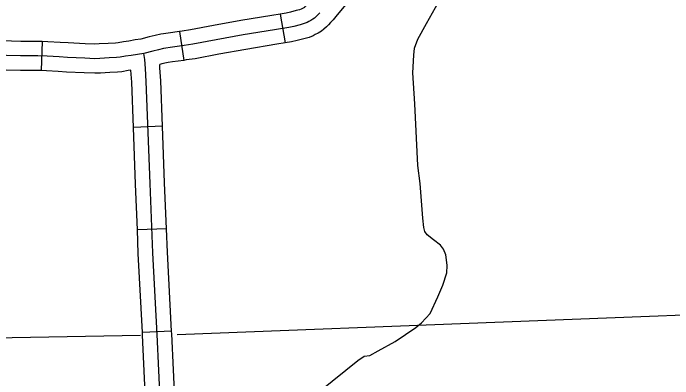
# Model space of a CAD drawing. Extents: x 1084508 to 1142749, y 1057638 to 1093403.
# Drawn here: x 1126071 to 1127137, y 1064194 to 1064785 of the extents above; entities that cross this region are included whole.
import ezdxf

# ---------------------------------------------------------------- set-up
doc = ezdxf.new("R2010")
doc.units = 0
for name, color, linetype in [('Level 32', 7, 'Continuous'), ('Level 35', 7, 'Continuous'), ('Level 5', 7, 'Continuous')]:
    doc.layers.add(name, color=color, linetype=linetype)

msp = doc.modelspace()

# ---------------------------------------------------------------- linework, layer by layer
at = {"layer": 'Level 32'}
for p, q in [((1126502.5, 1064783.4), (1126510.8, 1064737.1)), ((1126340.1, 1064755.3), (1126346.7, 1064708.7)), ((1126118.1, 1064739.1), (1126116.6, 1064692.1)), ((1126312.5, 1064602.2), (1126265.4, 1064600.5)), ((1126318.8, 1064436.7), (1126271.8, 1064434.8)), ((1126327, 1064271.5), (1126280, 1064269))]:
    msp.add_line(p, q, dxfattribs=at)
for points in [[(1126604, 1064878.3), (1126592, 1064858.8), (1126574.4, 1064831.8), (1126566.8, 1064822.1), (1126558.7, 1064812.6), (1126552.1, 1064804.7), (1126549.2, 1064801.3), (1126547.2, 1064799.2), (1126545, 1064797.1), (1126542.6, 1064794.9), (1126541.8, 1064794.2), (1126541, 1064793.7), (1126538.6, 1064792.6), (1126536.6, 1064791.6), (1126533.9, 1064790.5), (1126528.5, 1064789), (1126519.3, 1064786.6), (1126512.3, 1064785.2), (1126502.5, 1064783.4)], [(1126644.1, 1064853.6), (1126631.8, 1064833.6), (1126612.8, 1064804.5), (1126603.3, 1064792.3), (1126594.7, 1064782.2), (1126588, 1064774.1), (1126584, 1064769.6), (1126580.9, 1064766.3), (1126577.3, 1064762.8), (1126573.4, 1064759.3), (1126569.5, 1064756), (1126563.9, 1064752.5), (1126559.3, 1064750.3), (1126555.7, 1064748.5), (1126549.3, 1064745.9), (1126540.9, 1064743.5), (1126529.9, 1064740.7), (1126521.1, 1064738.9), (1126510.8, 1064737.1)], [(1126566.6, 1064785.5), (1126564, 1064782.8), (1126561.2, 1064779.9), (1126558, 1064777.1), (1126555.6, 1064775.1), (1126552.4, 1064773.1), (1126549, 1064771.4), (1126546.2, 1064770.1), (1126541.6, 1064768.2), (1126534.7, 1064766.2), (1126524.6, 1064763.6), (1126516.7, 1064762), (1126493.2, 1064757.9), (1126443, 1064749.7), (1126398.9, 1064741.8), (1126361.6, 1064734.6), (1126347.6, 1064732.6)], [(1126502.5, 1064783.4), (1126489.2, 1064781.1), (1126439.1, 1064772.9), (1126394.6, 1064765), (1126357.7, 1064757.8), (1126344.3, 1064755.9), (1126340.1, 1064755.3)], [(1126118.1, 1064739.1), (1126111.6, 1064739.3), (1126083.5, 1064739.3), (1126038.4, 1064740.6), (1126009.9, 1064742.7), (1126007.5, 1064743.3), (1126006.2, 1064743.6), (1126005.9, 1064743.8), (1126001.8, 1064747.1), (1125991.6, 1064757.2), (1125984.2, 1064766), (1125983, 1064767.5)], [(1126340.1, 1064755.3), (1126321.4, 1064752.7), (1126314, 1064751.5), (1126309.7, 1064750.8), (1126300.7, 1064748.8), (1126291.1, 1064746.6), (1126277.7, 1064743)], [(1126277.7, 1064743), (1126268.4, 1064741.7), (1126258.2, 1064739.9), (1126249.2, 1064738.6), (1126240.8, 1064737.1), (1126236.3, 1064736.7), (1126224.8, 1064736.1), (1126210.2, 1064735.3), (1126203, 1064735), (1126187.7, 1064735.6), (1126160.1, 1064736.9), (1126147, 1064737.8), (1126127.1, 1064738.8), (1126118.1, 1064739.1)], [(1126116.6, 1064692.1), (1126110.8, 1064692.3), (1126082.9, 1064692.3), (1126036, 1064693.6), (1126002.9, 1064696), (1125996.9, 1064697.4), (1125990.2, 1064699), (1125983, 1064702.4), (1125977.3, 1064706.3), (1125970.3, 1064712.1), (1125957.1, 1064725.2), (1125947.9, 1064735.9), (1125946.4, 1064737.8)], [(1126347.6, 1064732.6), (1126324.9, 1064729.4), (1126317.8, 1064728.3), (1126314.2, 1064727.7), (1126305.9, 1064725.8), (1126296.8, 1064723.7), (1126282.4, 1064719.9)], [(1126510.8, 1064737.1), (1126497.1, 1064734.6), (1126447, 1064726.5), (1126403.3, 1064718.7), (1126365.5, 1064711.3), (1126350.9, 1064709.3), (1126346.7, 1064708.7)], [(1126282.4, 1064719.9), (1126272.1, 1064718.4), (1126261.9, 1064716.6), (1126252.9, 1064715.3), (1126243.8, 1064713.7), (1126238, 1064713.2), (1126226.1, 1064712.6), (1126211.3, 1064711.7), (1126203, 1064711.4), (1126186.7, 1064712.1), (1126158.7, 1064713.4), (1126145.5, 1064714.3), (1126126.2, 1064715.3), (1126111.2, 1064715.8), (1126083.2, 1064715.8), (1126037.2, 1064717.1)], [(1126357.3, 1062614), (1126356.8, 1062671), (1126350.2, 1062823), (1126349.3, 1062889.1), (1126347.9, 1062970.9), (1126345.7, 1063054.3), (1126343.1, 1063136.5), (1126341.1, 1063278.7), (1126337.9, 1063438.6), (1126333.5, 1063640), (1126327.1, 1063775.2), (1126322.9, 1063865), (1126316.2, 1063983.9), (1126313.2, 1064047.5), (1126310.8, 1064079.5), (1126310, 1064104), (1126309.2, 1064149.9), (1126303.8, 1064265.8), (1126296.8, 1064397.7), (1126292.3, 1064509.8), (1126286.3, 1064674.5), (1126284.8, 1064695.3), (1126283.8, 1064710.2), (1126282.4, 1064719.9)], [(1126346.7, 1064708.7), (1126328.4, 1064706.1), (1126321.5, 1064705), (1126318.7, 1064704.6), (1126311.2, 1064702.9), (1126308, 1064702.1)], [(1126312.5, 1064602.2), (1126309.8, 1064675.8), (1126308.3, 1064696.9), (1126308, 1064702.1)], [(1126261.4, 1064692.8), (1126256.7, 1064692.1), (1126246.9, 1064690.3), (1126239.6, 1064689.7), (1126227.4, 1064689), (1126212.4, 1064688.2), (1126203, 1064687.9), (1126185.7, 1064688.5), (1126157.3, 1064689.9), (1126144.1, 1064690.8), (1126125.2, 1064691.8), (1126116.6, 1064692.1)], [(1126265.4, 1064600.5), (1126262.8, 1064673.3), (1126261.4, 1064692.8)], [(1126271.8, 1064434.8), (1126268.8, 1064508.9), (1126265.4, 1064600.5)], [(1126318.8, 1064436.7), (1126315.9, 1064510.7), (1126312.5, 1064602.2)], [(1126280, 1064269), (1126273.3, 1064396.6), (1126271.8, 1064434.8)], [(1126327, 1064271.5), (1126320.3, 1064398.8), (1126318.8, 1064436.7)], [(1126286.4, 1064104.2), (1126285.6, 1064149.1), (1126280.3, 1064264.6), (1126280, 1064269)], [(1126333.5, 1064105), (1126332.7, 1064150.6), (1126327.3, 1064266.9), (1126327, 1064271.5)]]:
    msp.add_lwpolyline(points, dxfattribs=at)
at = {"layer": 'Level 35'}
msp.add_lwpolyline([(1126567.2, 1064174.7), (1126628, 1064224), (1126638.3, 1064231), (1126647.5, 1064232.1), (1126661.1, 1064239.8), (1126688.6, 1064254.5), (1126722, 1064277.3), (1126730.8, 1064284.6), (1126744.8, 1064300.1), (1126757.3, 1064326.5), (1126765.7, 1064345.6), (1126771.9, 1064365.4), (1126772.3, 1064377.6), (1126771.6, 1064386.4), (1126770.1, 1064394.4), (1126766.4, 1064403.6), (1126761.7, 1064410.2), (1126750.3, 1064418.7), (1126740, 1064427.1), (1126736.3, 1064432.3), (1126734.9, 1064438.5), (1126733, 1064453.9), (1126729, 1064509.8), (1126725.3, 1064538.8), (1126720.2, 1064638.7), (1126716.9, 1064688.6), (1126718.7, 1064716.9), (1126719.8, 1064728.3), (1126724.9, 1064743), (1126739.3, 1064768), (1126758.7, 1064802.5)], dxfattribs=at)
at = {"layer": 'Level 5'}
for points in [[(1126336.1, 1064266.1), (1127918.1, 1064327.3)], [(1126277.1, 1064264.2), (1124618.1, 1064234.4)]]:
    msp.add_lwpolyline(points, dxfattribs=at)

doc.saveas('drawing.dxf')
